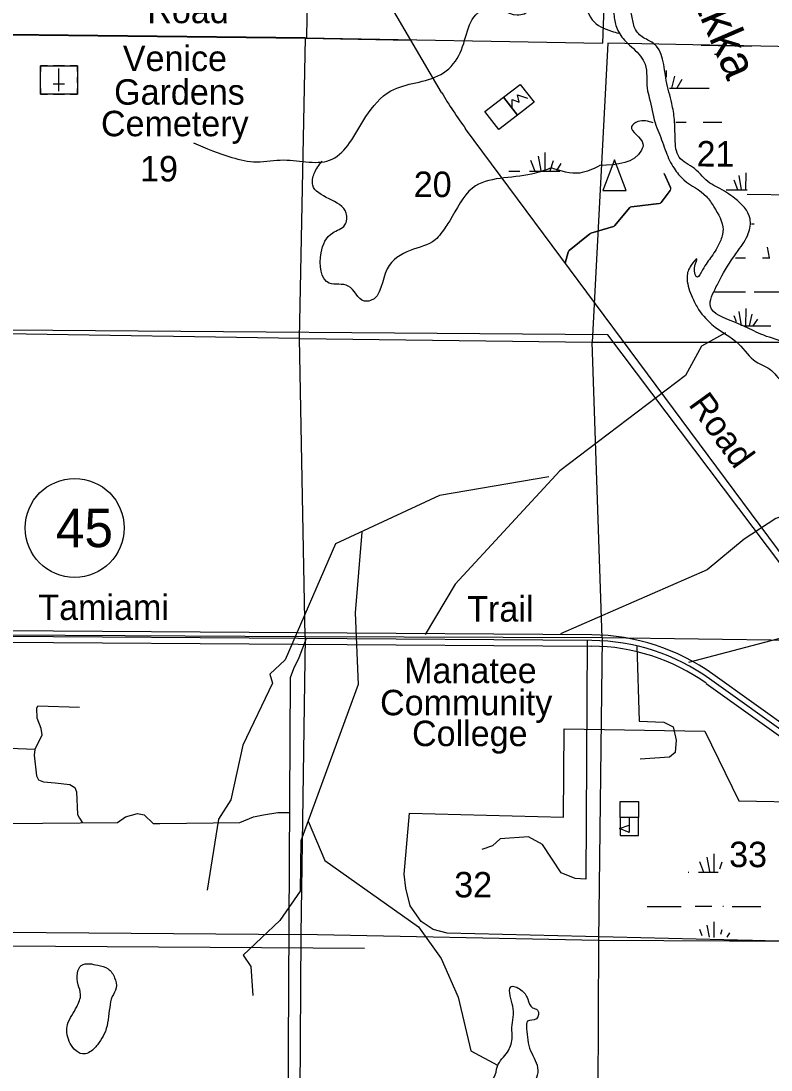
# Model space of a CAD drawing. Extents: x 408847 to 817539, y 923858 to 1151780.
# Drawn here: x 541827 to 555078, y 979703 to 998249 of the extents above; entities that cross this region are included whole.
import ezdxf

# ---------------------------------------------------------------- set-up
doc = ezdxf.new("R2010")
doc.units = 0
for name, color, linetype in [('Cities Incorporated Linear Boundaries', 7, 'Continuous'), ('County Roads Related Text', 7, 'Continuous'), ('County Routes Highway Center Lines', 7, 'Continuous'), ('County Seat Names', 7, 'Continuous'), ('Culture', 7, 'Continuous'), ('Lakes and Ponds', 7, 'Continuous'), ('Level 11', 7, 'Continuous'), ('Level 39', 7, 'Continuous'), ('Level 42', 7, 'Continuous'), ('Level 43', 7, 'Continuous'), ('Level 47', 7, 'Continuous'), ('Level 6', 7, 'Continuous'), ('Local Roads Paved', 7, 'Continuous'), ('Narrow River Creek and Branch and Slough', 7, 'Continuous'), ('Planning Number US Highways', 7, 'Continuous'), ('Section Lines', 7, 'Continuous'), ('State Roads Related Text', 7, 'Continuous'), ('Swamps', 7, 'Continuous'), ('Township  and Range lines', 7, 'Continuous'), ('US Highways Related Text', 7, 'Continuous'), ('US Routes Highway Center Lines', 7, 'Continuous')]:
    doc.layers.add(name, color=color, linetype=linetype)

msp = doc.modelspace()

# ---------------------------------------------------------------- linework, layer by layer
at = {"layer": 'Cities Incorporated Linear Boundaries'}
for points in [[(558093, 984882), (552194, 992701), (541635, 992780)], [(558643, 981898), (549356, 982120), (549108, 982186), (548898, 982330), (548702, 982605), (548624, 982919), (548598, 983168), (548689, 984241), (551410, 984175), (551423, 985733), (553908, 985694), (554510, 984463), (555752, 984437)]]:
    msp.add_lwpolyline(points, dxfattribs=at)
at = {"layer": 'County Routes Highway Center Lines'}
for p, q in [((549259, 996984), (544864, 1004466)), ((558495, 984457), (549683, 996343))]:
    msp.add_line(p, q, dxfattribs=at)
msp.add_arc((555467, 1000631), 7200, 210.4328, 216.5511, dxfattribs=at)
at = {"layer": 'County Seat Names'}
msp.add_line((554737, 997799), (553846, 997815), dxfattribs=at)
at = {"layer": 'Culture'}
for p, q in [((542297, 997457), (542172, 997457)), ((542172, 997457), (542172, 997357)), ((542597, 997457), (542397, 997457)), ((542497, 997007), (542497, 997407)), ((542822, 997457), (542697, 997457)), ((542822, 997357), (542822, 997457)), ((542172, 997157), (542172, 997257)), ((542822, 997157), (542822, 997257)), ((542172, 997057), (542172, 996957)), ((542597, 997132), (542397, 997132)), ((542822, 996957), (542822, 997057)), ((550354, 996902), (550648, 997128)), ((550648, 997128), (550892, 996812)), ((542172, 996957), (542297, 996957)), ((542397, 996957), (542597, 996957)), ((542697, 996957), (542822, 996957)), ((550599, 996585), (550354, 996902)), ((550892, 996812), (550599, 996585)), ((552736, 984168), (552411, 984168)), ((552411, 984168), (552411, 983849)), ((552574, 984168), (552574, 984033)), ((552736, 983849), (552736, 984168)), ((552411, 983849), (552736, 983849))]:
    msp.add_line(p, q, dxfattribs=at)
for points in [[(542822, 996957), (542172, 996957), (542172, 997457), (542822, 997457)], [(550354, 996902), (550599, 996585), (550268, 996329), (550023, 996646)], [(552313, 995796), (552109, 995254), (552517, 995254)], [(552736, 984168), (552411, 984168), (552411, 984449), (552736, 984449)], [(552574, 983901), (552401, 983972), (552574, 984033)]]:
    msp.add_lwpolyline(points, close=True, dxfattribs=at)
msp.add_lwpolyline([(550504, 996709), (550505, 996862), (550626, 996815), (550599, 996946), (550774, 996884)], dxfattribs=at)
at = {"layer": 'Lakes and Ponds'}
for points in [[(547442, 1005130), (547331, 1005237), (547493, 1005260), (547571, 1005382), (547564, 1005528), (547430, 1005437), (547284, 1005403), (547229, 1005165), (547384, 1004984), (547565, 1004838), (547797, 1004640), (547960, 1004528), (548321, 1004425), (548519, 1004477), (548640, 1004701), (548901, 1004582), (548914, 1004342), (548839, 1004022), (548798, 1003836), (548969, 1003549), (549296, 1003556), (549566, 1003551), (549671, 1003396), (549656, 1003130), (549675, 1002834), (549800, 1002597), (550030, 1002532), (550273, 1002399), (550370, 1002233), (550246, 1002065), (550176, 1002076), (550078, 1002056), (549871, 1001927), (549641, 1001749), (549410, 1001432), (549323, 1001232), (549609, 1000879), (549737, 1000804), (550189, 1000719), (550434, 1000749), (550638, 1000821), (550893, 1000943), (551175, 1001139), (551391, 1001180), (551539, 1001122), (551554, 1000953), (551493, 1000807), (551399, 1000550), (551290, 1000312), (551197, 1000050), (551176, 999794), (551297, 999591), (551544, 999360), (551764, 999535), (551901, 999791), (552076, 999943), (552147, 999964), (552261, 999804), (552199, 999274), (552235, 998939), (552276, 998595), (552305, 998336), (552358, 998112), (552513, 997885), (552774, 997628), (552855, 997484), (552889, 997059), (552928, 996889), (553030, 996450), (553162, 996104), (553223, 995930), (553366, 995645), (553539, 995441), (553937, 995145), (554070, 994961), (554230, 994560), (554179, 994348), (554028, 994088), (553870, 993849), (553777, 993717), (553726, 993885), (553766, 994043), (553670, 993934), (553595, 993726), (553672, 993395), (553773, 993193), (554034, 992884), (554508, 992537), (554814, 992224), (555087, 992071), (555316, 991844), (555628, 991809), (555813, 991708), (555947, 991557), (556166, 991338), (556245, 991272), (556145, 991270)], [(556967, 991429), (557052, 991111), (557243, 990870), (557353, 990585), (557376, 990343), (557253, 990497), (557042, 990760), (556902, 991007), (556685, 991310), (556410, 991625), (555987, 992063), (555716, 992269), (555303, 992562), (554898, 992712), (554737, 992789), (554419, 992930), (554007, 993202), (554112, 993552), (554207, 993742), (554498, 994189), (554677, 994492), (554708, 994752), (554440, 995110), (554137, 995307), (553998, 995382), (553727, 995639), (553456, 995842), (553385, 996163), (553371, 996505), (553326, 996791), (553228, 997198), (552998, 997859), (552801, 997968), (552662, 998147), (552615, 998367), (552544, 998588), (552563, 998984), (552558, 999228), (552542, 999717), (552531, 999831), (552376, 1000124), (552198, 1000194), (552010, 1000151), (551884, 1000135), (551754, 999892), (551647, 999618), (551523, 999624), (551430, 999839), (551424, 1000007), (551488, 1000323), (551647, 1000659), (551758, 1001117), (551681, 1001283), (551480, 1001358), (551208, 1001455), (551124, 1001345), (550942, 1001206), (550755, 1001143), (550557, 1001053), (550293, 1000994), (550105, 1000951), (550003, 1000921), (549764, 1000982), (549552, 1001083), (549545, 1001317), (549630, 1001491), (549811, 1001703), (550049, 1001888), (550343, 1001957), (550561, 1002066), (550600, 1002276), (550489, 1002471), (550266, 1002662), (550041, 1002803), (549869, 1002911), (549868, 1003130), (549873, 1003418), (549774, 1003628), (549629, 1003697), (549389, 1003766), (549213, 1003724), (548993, 1003761), (549004, 1003903), (549050, 1004009), (549099, 1004189), (549149, 1004295), (549148, 1004487), (549053, 1004658), (548904, 1004797), (548672, 1004875), (548507, 1004988), (548409, 1004941), (548404, 1004736), (548339, 1004588), (548204, 1004625), (548213, 1004873), (548245, 1005041)], [(543394, 980810), (543439, 981000), (543510, 981156), (543480, 981334), (543369, 981491), (543182, 981554), (543034, 981582), (542892, 981553), (542823, 981415), (542837, 981211), (542880, 981040), (542811, 980822), (542726, 980667), (542648, 980509), (542639, 980365), (542768, 980072), (542912, 979987), (543112, 980075), (543230, 980226), (543317, 980384), (543364, 980592), (543394, 980810)], [(550759, 980432), (550777, 980568), (550933, 980609), (550954, 980762), (550864, 980804), (550779, 980958), (550659, 981123), (550480, 981172), (550469, 981016), (550518, 980831), (550524, 980637), (550501, 980455), (550502, 980253), (550423, 980021), (550244, 979769), (550184, 979575), (549975, 979402), (549992, 979216), (550192, 979301), (550337, 979355), (550574, 979316), (550798, 979393), (550959, 979699), (550831, 980043), (550759, 980432)]]:
    msp.add_spline(points, degree=3, dxfattribs=at)
at = {"layer": 'Level 6'}
for p, q in [((551915, 987396), (541536, 987465)), ((541534, 987265), (551913, 987196)), ((556003, 985298), (554048, 986701)), ((553931, 986539), (555886, 985135))]:
    msp.add_line(p, q, dxfattribs=at)
for radius in [3700, 3500]:
    msp.add_arc((551890, 983696), radius, 54.3241, 89.6187, dxfattribs=at)
at = {"layer": 'Local Roads Paved'}
for p, q in [((541624, 998004), (546853, 997946)), ((541624, 998004), (546853, 997946)), ((546853, 997946), (548717, 997908)), ((546853, 997946), (548717, 997908)), ((553193, 995555), (553302, 995303)), ((553302, 995303), (553193, 995555)), ((553296, 995253), (553138, 995040)), ((553138, 995040), (553296, 995253)), ((563349, 995015), (554658, 995184)), ((553104, 995020), (552612, 994961)), ((552612, 994961), (553104, 995020)), ((552580, 994944), (552318, 994631)), ((552318, 994631), (552580, 994944)), ((551880, 994487), (551512, 994191)), ((551512, 994191), (551880, 994487)), ((552294, 994615), (551897, 994496)), ((551897, 994496), (552294, 994615)), ((551495, 994164), (551444, 993968)), ((551444, 993968), (551495, 994164))]:
    msp.add_line(p, q, dxfattribs=at)
for points in [[(541568, 987364), (541554, 985447), (541626, 985395), (542078, 985375), (542203, 985631), (542183, 985742), (542111, 985926), (542105, 986103), (542124, 986142), (542858, 986116)], [(546865, 987329), (546738, 986990), (546640, 986793), (546581, 986636), (546542, 979004), (546719, 978492), (546738, 976879), (546758, 976096), (546856, 975978), (547014, 975781), (547033, 975565), (546876, 975231), (546640, 975014), (546542, 974778), (546404, 974326), (546384, 974080)], [(551831, 987296), (551806, 983077), (551618, 983090), (551369, 983190), (551041, 983689), (550794, 983827), (550295, 983789), (550157, 983664), (549970, 983602)], [(552709, 987201), (552748, 985871), (553184, 985854), (553351, 985770), (553402, 985536), (553385, 985318), (553284, 985234), (552765, 985200)], [(542072, 985369), (542059, 985270), (542098, 984903), (542137, 984831), (542223, 984798), (542432, 984778), (542688, 984752), (542780, 984700), (542806, 984621), (542826, 984221), (542858, 984156), (542914, 984073)], [(541547, 984059), (543533, 984079), (543671, 984177), (543887, 984236), (544005, 984216), (544163, 984059), (544281, 984059), (545696, 984079), (545932, 984177), (546109, 984216), (546365, 984256), (546569, 984256)], [(537615, 981466), (537950, 981466), (538323, 981388), (538716, 981388), (538972, 981525), (539031, 981624), (539051, 981840), (539090, 981919), (540329, 981919), (540879, 981722), (541135, 981702), (541312, 981762), (541528, 981899), (547898, 981860)]]:
    msp.add_lwpolyline(points, dxfattribs=at)
for centre, start, end in [((553256, 995283), 323.313, 23.4317), ((553256, 995283), 323.313, 23.4317), ((553098, 995070), 276.8561, 323.3131), ((553098, 995070), 276.8561, 323.3131), ((552618, 994911), 96.8562, 140.017), ((552618, 994911), 96.8562, 140.017), ((552280, 994663), 286.7595, 320.0169), ((552280, 994663), 286.7595, 320.0169), ((551912, 994448), 106.7595, 128.8068), ((551912, 994448), 106.7595, 128.8068), ((551543, 994152), 128.8067, 165.5373), ((551543, 994152), 128.8067, 165.5373)]:
    msp.add_arc(centre, 50, start, end, dxfattribs=at)
at = {"layer": 'Narrow River Creek and Branch and Slough'}
for points in [[(554273, 992736), (553850, 992500), (553566, 991981), (551348, 990296), (549497, 988293), (548970, 987404)], [(551153, 990190), (549218, 989861), (547382, 989006), (546496, 986955), (546226, 986700), (546269, 986540), (545747, 985447), (545535, 984481), (545318, 984136), (545115, 982881)], [(557054, 989750), (555593, 989593), (555161, 989454), (554602, 989086), (553948, 988544), (551360, 987413)], [(547848, 989212), (547729, 987785), (547781, 986518), (546769, 983756), (546760, 982863), (546398, 982344), (545750, 981736), (545887, 981533), (545925, 981019)], [(553626, 986914), (556981, 987800), (557137, 987884), (557281, 988037), (557452, 988213), (557609, 988416), (557807, 988596), (558568, 988868)], [(546903, 984102), (547192, 983408), (548851, 982235), (549253, 981677), (549550, 980991), (549772, 980043), (550248, 979789)]]:
    msp.add_lwpolyline(points, dxfattribs=at)
for points in [[(544876, 996094), (545549, 995837), (545993, 995759), (546469, 995792), (547327, 995806), (547632, 996093), (547922, 996560), (548363, 997012), (549242, 997304), (549564, 997637), (549943, 998428), (550060, 998479), (550593, 998358), (550828, 998445), (551123, 998720), (551343, 998687), (551453, 998765), (551681, 998701), (551921, 998268), (552262, 998068), (552385, 998033)], [(552996, 996447), (552726, 996470), (552613, 996383), (552816, 996076), (552791, 995966), (552054, 995692)], [(551194, 995650), (550847, 995541), (549804, 995296), (549401, 994717), (549335, 994615), (549144, 994380), (548705, 994192), (548297, 993866), (548001, 993305), (547894, 993297), (547610, 993563), (547274, 993612), (547129, 994148), (547334, 994503), (547549, 994642), (547574, 994852), (546981, 995347), (547008, 995555), (547149, 995773)], [(552054, 995692), (551699, 995561), (551194, 995650)]]:
    msp.add_spline(points, degree=3, dxfattribs=at)
at = {"layer": 'Planning Number US Highways'}
msp.add_circle((542775, 989286), 875, dxfattribs=at)
at = {"layer": 'Section Lines'}
for p, q in [((546973, 1003254), (546872, 997949)), ((552282, 1003183), (552100, 997856)), ((546853, 997950), (541614, 998010)), ((546749, 992638), (546853, 997950)), ((546853, 997950), (552100, 997856)), ((552194, 997854), (551916, 992568)), ((557532, 997758), (552194, 997854)), ((546749, 992638), (541547, 992720)), ((546847, 987364), (546749, 992638)), ((551916, 992568), (557313, 992571)), ((552094, 987342), (551916, 992568)), ((546847, 987364), (541547, 987393)), ((546847, 987364), (546768, 982097)), ((552094, 987342), (546847, 987364)), ((552094, 987342), (552030, 981990)), ((557358, 987271), (552094, 987342)), ((546768, 982097), (546739, 976730)), ((552030, 981990), (552002, 976665)), ((552030, 981990), (552002, 976665))]:
    msp.add_line(p, q, dxfattribs=at)
msp.add_lwpolyline([(546749, 992638), (551916, 992568)], dxfattribs=at)
at = {"layer": 'Swamps'}
for p, q in [((553227, 997373), (553227, 997256)), ((553372, 997276), (553318, 997062)), ((553505, 997216), (553415, 997062)), ((553878, 996462), (554210, 996462)), ((551084, 995921), (551084, 995594)), ((550830, 995788), (550903, 995594)), ((550963, 995860), (551011, 995607)), ((551229, 995776), (551169, 995594)), ((554634, 995262), (554640, 995566)), ((554494, 995263), (554428, 995436)), ((554556, 995262), (554517, 995515)), ((554328, 995262), (554659, 995262)), ((555010, 994248), (555048, 994062)), ((554328, 993462), (554628, 993462)), ((554634, 992862), (554640, 993166)), ((554556, 992862), (554517, 993115)), ((554701, 992862), (554744, 993068)), ((554764, 992861), (554847, 992975)), ((554067, 983525), (554067, 983199)), ((553813, 983392), (553886, 983199)), ((553946, 983464), (553994, 983211)), ((552892, 982596), (553492, 982596))]:
    msp.add_line(p, q, dxfattribs=at)
for points in [[(554078, 997662), (554185, 997662)], [(553287, 997062), (553985, 997062)], [(553396, 996462), (553578, 996462)], [(550448, 995594), (550643, 995594)], [(550813, 995594), (551349, 995594)], [(551362, 995727), (551289, 995607)], [(554284, 995262), (554328, 995262)], [(554731, 994662), (554778, 994662)], [(554450, 994062), (554628, 994062)], [(554928, 994062), (555056, 994062)], [(554081, 993462), (554328, 993462)], [(554778, 993462), (555374, 993462)], [(554467, 992932), (554428, 993036)], [(554601, 992862), (555078, 992862)], [(554212, 983380), (554169, 983252)], [(553612, 983199), (553626, 983199)], [(553796, 983199), (554146, 983199)], [(553738, 982599), (554034, 982599)], [(554227, 982599), (554236, 982599)], [(554392, 982596), (554897, 982596)], [(553946, 982264), (553987, 982050)], [(554067, 982325), (554067, 982044)], [(553813, 982192), (553855, 982081)], [(554212, 982180), (554185, 982098)], [(554345, 982131), (554296, 982051)], [(554302, 981999), (554396, 981999)], [(554396, 981999), (554749, 981999)]]:
    msp.add_lwpolyline(points, dxfattribs=at)
at = {"layer": 'Township  and Range lines'}
for p, q in [((541522, 982141), (546768, 982097)), ((552030, 981990), (546768, 982097)), ((557268, 981963), (552030, 981990))]:
    msp.add_line(p, q, dxfattribs=at)
at = {"layer": 'US Routes Highway Center Lines'}
for p, q in [((551914, 987296), (541536, 987365)), ((555944, 985217), (553989, 986620))]:
    msp.add_line(p, q, dxfattribs=at)
msp.add_arc((551890, 983696), 3600, 54.3241, 89.6187, dxfattribs=at)

# ---------------------------------------------------------------- texts
at = {"layer": 'County Roads Related Text'}
msp.add_text('Road', height=450, rotation=305.926, dxfattribs=at).set_placement((553607, 991469))
at = {"layer": 'Level 11'}
msp.add_text('Road', height=450, dxfattribs=at).set_placement((544059, 998210))
at = {"layer": 'Level 39'}
for s, p in [('Venice', (543626, 997364)), ('Gardens', (543472, 996769)), ('Cemetery', (543240, 996211))]:
    msp.add_text(s, height=450, rotation=0, dxfattribs=at).set_placement(p)
at = {"layer": 'Level 42'}
msp.add_text('Myakka', height=600, rotation=293.2787, dxfattribs=at).set_placement((553220, 999712))
at = {"layer": 'Level 43'}
for s, p in [('21', (553762, 995677)), ('19', (543930, 995415)), ('20', (548765, 995138)), ('33', (554338, 983291)), ('32', (549480, 982756))]:
    msp.add_text(s, height=450, rotation=359.7207, dxfattribs=at).set_placement(p)
at = {"layer": 'Level 47'}
msp.add_text('Manatee', height=450, rotation=0, dxfattribs=at).set_placement((548596, 986542))
for s, p in [('Community', (548171, 985974)), ('College', (548736, 985429))]:
    msp.add_text(s, height=450, dxfattribs=at).set_placement(p)
at = {"layer": 'Planning Number US Highways'}
msp.add_text('45', height=680, dxfattribs=at).set_placement((542441, 988946))
at = {"layer": 'State Roads Related Text'}
msp.add_text('Tamiami', height=450, rotation=0, dxfattribs=at).set_placement((542134, 987659))
at = {"layer": 'US Highways Related Text'}
msp.add_text('Trail', height=450, rotation=0, dxfattribs=at).set_placement((549711, 987631))

doc.saveas('drawing.dxf')
